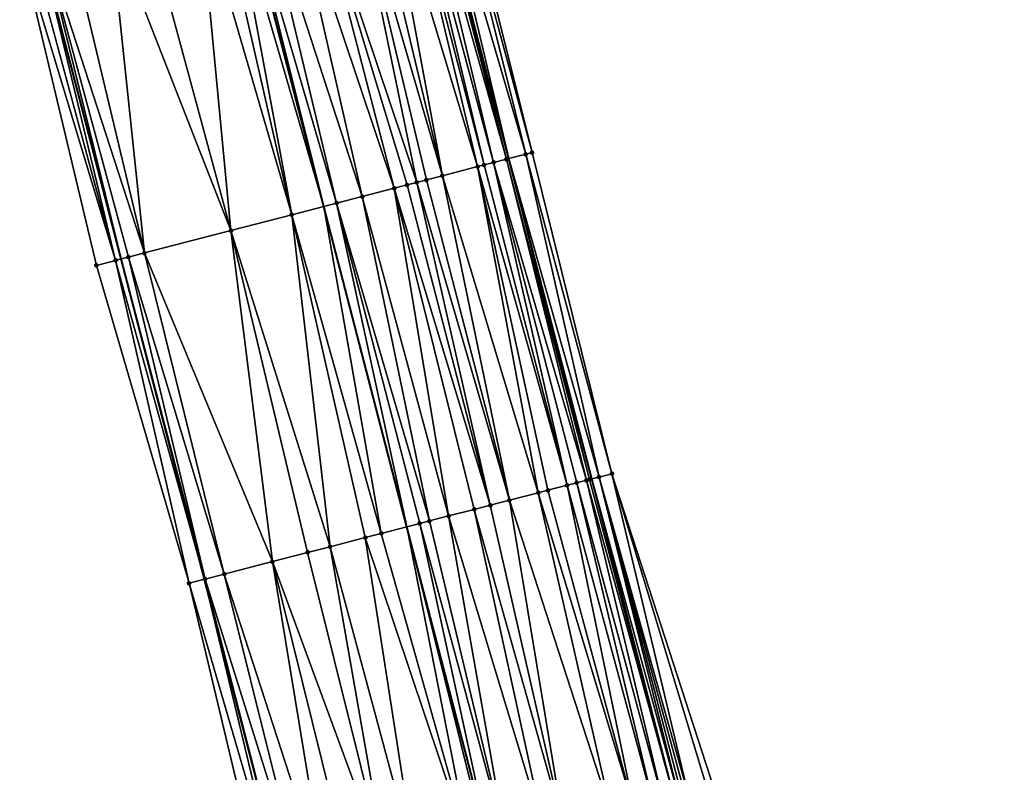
# Model space of a CAD drawing. Header units: feet. Extents: x 2004186 to 2014793, y 836912 to 864902.
# Tile 848 of 974: x 2004364 to 2004424, y 859504 to 859549. Entities that reach past the tile are written whole.
import ezdxf

# ---------------------------------------------------------------- set-up
doc = ezdxf.new("R2010")
doc.units = ezdxf.units.FT
doc.header["$LTSCALE"] = 100
doc.header["$MEASUREMENT"] = 0
for name, color, linetype, lineweight in [('EP_Travel Lane', 5, 'Continuous', 40), ('GPL_Skip Line', 2, 'Continuous', 40), ('Road Shots', 4, 'Continuous', 200), ('Road X-Section', 30, 'Continuous', 13)]:
    doc.layers.add(name, color=color, linetype=linetype, lineweight=lineweight)
doc.layers.add('I-77 SB_MM21-27-Surface-Border', color=7, linetype='Continuous')
doc.layers.add('I-77 SB_MM21-27-Surface-TIN', color=7, linetype='Continuous')

msp = doc.modelspace()

# ---------------------------------------------------------------- linework, layer by layer
at = {"layer": 'EP_Travel Lane'}
for points in [[(2004475.98675831, 859252.9755330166, 446.5739951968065), (2004470.027193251, 859271.9272233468, 446.4479969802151), (2004464.293373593, 859291.0871976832, 446.3012957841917), (2004458.559645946, 859310.2468645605, 446.1088986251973), (2004452.825862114, 859329.4067191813, 445.9444033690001), (2004447.172181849, 859348.4381588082, 445.744362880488), (2004441.629215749, 859367.653598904, 445.5383283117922), (2004436.086240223, 859386.8690716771, 445.3357163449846), (2004430.543256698, 859406.0845721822, 445.1360297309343), (2004425.08506517, 859425.172963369, 444.9390603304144), (2004419.806102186, 859444.4627209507, 444.7434054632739), (2004414.527064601, 859463.7527511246, 444.5783237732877), (2004409.248078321, 859483.0425938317, 444.3922111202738), (2004404.042532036, 859502.1813761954, 444.2028261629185), (2004399.035574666, 859521.5434234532, 443.9982920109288), (2004394.028624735, 859540.9054419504, 443.790683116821), (2004389.021615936, 859560.2676880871, 443.6073706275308)], [(2004453.157249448, 859245.7875541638, 447.2093015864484), (2004447.138044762, 859265.0163735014, 447.1114540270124), (2004441.36635806, 859284.1656426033, 447.065016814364), (2004435.594843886, 859303.3143392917, 446.9334906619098), (2004429.823350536, 859322.46296689, 446.7916857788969), (2004424.055859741, 859341.7796547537, 446.6171872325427), (2004418.509860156, 859360.9946002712, 446.4480281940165), (2004412.963892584, 859380.209434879, 446.267231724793), (2004407.417962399, 859399.4241399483, 446.0728171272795), (2004401.865261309, 859418.803356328, 445.8417982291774), (2004396.566951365, 859438.0880190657, 445.6690462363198), (2004391.268674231, 859457.372562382, 445.4828924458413), (2004385.970386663, 859476.6571436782, 445.3010092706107), (2004380.654695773, 859496.1241881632, 445.1100452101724), (2004375.632006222, 859515.482102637, 444.9002794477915), (2004370.609287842, 859534.8401282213, 444.7023760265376), (2004365.586536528, 859554.198280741, 444.5180011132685)]]:
    msp.add_polyline3d(points, dxfattribs=at)
at = {"layer": 'GPL_Skip Line'}
msp.add_polyline3d([(2004465.216785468, 859249.5847155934, 446.8984191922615), (2004459.266163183, 859268.6782788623, 446.7735468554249), (2004453.481729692, 859287.8231807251, 446.6568137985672), (2004447.697351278, 859306.9679002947, 446.5129731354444), (2004441.912967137, 859326.1126388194, 446.3719510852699), (2004436.179748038, 859345.272190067, 446.1913368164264), (2004430.637304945, 859364.4879015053, 445.9969830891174), (2004425.094895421, 859383.7034965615, 445.7904081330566), (2004419.552424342, 859402.9193050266, 445.6062430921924), (2004414.049427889, 859422.1459373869, 445.3938099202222), (2004408.75210502, 859441.43062398, 445.1952668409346), (2004403.454733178, 859460.7154888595, 445.016720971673), (2004398.15734861, 859480.0004000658, 444.8433712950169), (2004392.890462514, 859499.2933539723, 444.6593156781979), (2004387.86935726, 859518.651694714, 444.4510891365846), (2004382.848236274, 859538.0100961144, 444.2493343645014), (2004377.827073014, 859557.3686604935, 444.0649682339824)], dxfattribs=at)
at = {"layer": 'I-77 SB_MM21-27-Surface-Border', "color": 3, "linetype": 'ByBlock', "lineweight": -2}
for points in [[(2004390.605744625, 859560.6770719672, 443.4571800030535), (2004395.4332121, 859541.2686868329, 443.6834630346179), (2004400.2607344, 859521.8600903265, 443.8872097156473), (2004406.443673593, 859502.8019879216, 443.9840183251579), (2004412.044776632, 859483.8082062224, 444.1195399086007), (2004417.342091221, 859464.52354977, 444.3214687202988), (2004422.832369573, 859445.2914780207, 444.4795157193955), (2004428.129737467, 859426.0066275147, 444.6596747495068), (2004433.582557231, 859406.9585405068, 444.8775858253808), (2004439.124988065, 859387.7428715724, 445.0763972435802), (2004444.667379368, 859368.5273396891, 445.2896172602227), (2004450.209845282, 859349.3115491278, 445.4756623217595), (2004455.698914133, 859330.2728898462, 445.6865647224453), (2004461.291712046, 859311.0707498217, 445.8935783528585), (2004466.693026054, 859291.8108696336, 446.1162304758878), (2004472.4773432, 859272.6663528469, 446.2902183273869), (2004478.189264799, 859253.6681932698, 446.3872762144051)], [(2004452.626173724, 859245.6203115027, 447.2192829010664), (2004445.672324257, 859264.5737021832, 447.1361077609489), (2004440.079231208, 859283.7768190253, 447.0743429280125), (2004433.720422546, 859302.7482470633, 446.9668389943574), (2004427.361654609, 859321.7195403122, 446.8392838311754), (2004421.381651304, 859341.0088163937, 446.6648147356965), (2004415.646929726, 859360.1694901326, 446.5113461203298), (2004410.104497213, 859379.3851648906, 446.3131526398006), (2004404.562076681, 859398.6007981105, 446.1105791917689), (2004399.005404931, 859418.01829947, 445.8959181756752), (2004393.708044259, 859437.3031236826, 445.7128120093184), (2004388.796426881, 859456.6937879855, 445.5171840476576), (2004383.884774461, 859476.0845798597, 445.3358777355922), (2004379.337716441, 859495.7829272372, 445.1433361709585), (2004374.703825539, 859515.24159274, 444.9241392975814), (2004369.101899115, 859534.4494449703, 444.7322139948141), (2004364.467934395, 859553.9083950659, 444.5433729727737)]]:
    msp.add_polyline3d(points, dxfattribs=at)
at = {"layer": 'I-77 SB_MM21-27-Surface-TIN', "color": 128, "linetype": 'ByBlock', "lineweight": -2}
for points in [[(2004388.863001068, 859560.2266861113, 443.6212706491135), (2004388.475744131, 859560.1265255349, 443.6497513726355), (2004393.884174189, 859540.8680837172, 443.8015688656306)], [(2004388.863001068, 859560.2266861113, 443.6212706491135), (2004393.884174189, 859540.8680837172, 443.8015688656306), (2004389.021615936, 859560.2676880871, 443.6073706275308)], [(2004389.443906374, 859560.376850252, 443.5703637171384), (2004389.021615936, 859560.2676880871, 443.6073706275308), (2004394.028624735, 859540.9054419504, 443.790683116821)], [(2004393.884174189, 859540.8680837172, 443.8015688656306), (2004394.028624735, 859540.9054419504, 443.790683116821), (2004389.021615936, 859560.2676880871, 443.6073706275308)], [(2004390.218464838, 859560.5769994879, 443.4950600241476), (2004389.443906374, 859560.376850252, 443.5703637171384), (2004395.045950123, 859541.1685456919, 443.714017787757)], [(2004389.443906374, 859560.376850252, 443.5703637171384), (2004394.028624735, 859540.9054419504, 443.790683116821), (2004395.045950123, 859541.1685456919, 443.714017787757)], [(2004390.605744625, 859560.6770719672, 443.4571800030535), (2004390.218464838, 859560.5769994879, 443.4950600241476), (2004395.4332121, 859541.2686868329, 443.6834630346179)], [(2004390.218464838, 859560.5769994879, 443.4950600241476), (2004395.045950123, 859541.1685456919, 443.714017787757), (2004395.4332121, 859541.2686868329, 443.6834630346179)], [(2004387.507650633, 859559.8759357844, 443.700861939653), (2004386.345994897, 859559.5750103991, 443.7389693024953), (2004392.14157853, 859540.4171276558, 443.9048247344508)], [(2004387.894879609, 859559.9762041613, 443.683882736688), (2004387.507650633, 859559.8759357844, 443.700861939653), (2004392.528807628, 859540.5173955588, 443.8877945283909)], [(2004387.507650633, 859559.8759357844, 443.700861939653), (2004392.14157853, 859540.4171276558, 443.9048247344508), (2004392.528807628, 859540.5173955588, 443.8877945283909)], [(2004388.475744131, 859560.1265255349, 443.6497513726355), (2004387.894879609, 859559.9762041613, 443.683882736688), (2004393.109668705, 859540.6677302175, 443.8550799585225)], [(2004387.894879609, 859559.9762041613, 443.683882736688), (2004392.528807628, 859540.5173955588, 443.8877945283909), (2004393.109668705, 859540.6677302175, 443.8550799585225)], [(2004388.475744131, 859560.1265255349, 443.6497513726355), (2004393.109668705, 859540.6677302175, 443.8550799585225), (2004393.884174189, 859540.8680837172, 443.8015688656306)], [(2004384.409860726, 859559.0736272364, 443.8194612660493), (2004382.086520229, 859558.4718883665, 443.9076149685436), (2004388.462997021, 859539.4642165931, 444.0275637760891)], [(2004385.377928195, 859559.3243173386, 443.7790574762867), (2004384.409860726, 859559.0736272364, 443.8194612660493), (2004390.011870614, 859539.8654532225, 443.9770491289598)], [(2004384.409860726, 859559.0736272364, 443.8194612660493), (2004389.043829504, 859539.6146614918, 444.0066109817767), (2004390.011870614, 859539.8654532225, 443.9770491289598)], [(2004384.409860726, 859559.0736272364, 443.8194612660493), (2004388.462997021, 859539.4642165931, 444.0275637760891), (2004389.043829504, 859539.6146614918, 444.0066109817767)], [(2004386.345994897, 859559.5750103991, 443.7389693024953), (2004385.377928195, 859559.3243173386, 443.7790574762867), (2004390.011870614, 859539.8654532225, 443.9770491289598)], [(2004386.345994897, 859559.5750103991, 443.7389693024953), (2004390.011870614, 859539.8654532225, 443.9770491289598), (2004392.14157853, 859540.4171276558, 443.9048247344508)], [(2004382.086520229, 859558.4718883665, 443.9076149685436), (2004380.731237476, 859558.1208770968, 443.9593656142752), (2004387.107690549, 859539.1132967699, 444.0890725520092)], [(2004382.086520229, 859558.4718883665, 443.9076149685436), (2004387.882148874, 859539.3138320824, 444.0549595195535), (2004388.462997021, 859539.4642165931, 444.0275637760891)], [(2004382.086520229, 859558.4718883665, 443.9076149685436), (2004387.107690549, 859539.1132967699, 444.0890725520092), (2004387.882148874, 859539.3138320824, 444.0549595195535)], [(2004380.731237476, 859558.1208770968, 443.9593656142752), (2004378.988731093, 859557.6695768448, 444.0258970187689), (2004385.171581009, 859538.6118186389, 444.1594342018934)], [(2004380.731237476, 859558.1208770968, 443.9593656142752), (2004385.171581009, 859538.6118186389, 444.1594342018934), (2004387.107690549, 859539.1132967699, 444.0890725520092)], [(2004377.24624251, 859557.2182079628, 444.085106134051), (2004382.848236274, 859538.0100961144, 444.2493343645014), (2004377.827073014, 859557.3686604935, 444.0649682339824)], [(2004378.020683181, 859557.418811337, 444.0582556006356), (2004377.827073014, 859557.3686604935, 444.0649682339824), (2004382.848236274, 859538.0100961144, 444.2493343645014)], [(2004378.988731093, 859557.6695768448, 444.0258970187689), (2004378.020683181, 859557.418811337, 444.0582556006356), (2004383.622678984, 859538.2106916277, 444.2216443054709)], [(2004378.020683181, 859557.418811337, 444.0582556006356), (2004382.848236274, 859538.0100961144, 444.2493343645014), (2004383.622678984, 859538.2106916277, 444.2216443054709)], [(2004378.988731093, 859557.6695768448, 444.0258970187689), (2004383.622678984, 859538.2106916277, 444.2216443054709), (2004385.171581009, 859538.6118186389, 444.1594342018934)], [(2004375.310110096, 859556.7168180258, 444.1648753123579), (2004372.01869684, 859555.8644094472, 444.295608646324), (2004377.233489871, 859536.5559203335, 444.4652046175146)], [(2004376.471786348, 859557.0176643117, 444.1183286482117), (2004375.310110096, 859556.7168180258, 444.1648753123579), (2004380.912129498, 859537.5086073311, 444.3185595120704)], [(2004375.310110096, 859556.7168180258, 444.1648753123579), (2004377.233489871, 859536.5559203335, 444.4652046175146), (2004380.912129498, 859537.5086073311, 444.3185595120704)], [(2004377.24624251, 859557.2182079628, 444.085106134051), (2004376.471786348, 859557.0176643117, 444.1183286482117), (2004380.912129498, 859537.5086073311, 444.3185595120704)], [(2004377.24624251, 859557.2182079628, 444.085106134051), (2004380.912129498, 859537.5086073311, 444.3185595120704), (2004382.848236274, 859538.0100961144, 444.2493343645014)], [(2004372.01869684, 859555.8644094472, 444.295608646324), (2004369.888995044, 859555.3127114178, 444.3653132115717), (2004377.233489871, 859536.5559203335, 444.4652046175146)], [(2004369.888995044, 859555.3127114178, 444.3653132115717), (2004367.37205308, 859554.6607881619, 444.4566007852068), (2004372.00597732, 859535.2019941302, 444.6620895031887)], [(2004369.888995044, 859555.3127114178, 444.3653132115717), (2004372.00597732, 859535.2019941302, 444.6620895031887), (2004377.233489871, 859536.5559203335, 444.4652046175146)], [(2004367.37205308, 859554.6607881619, 444.4566007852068), (2004365.823168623, 859554.2595934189, 444.5115827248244), (2004372.00597732, 859535.2019941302, 444.6620895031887)], [(2004365.048742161, 859554.0589352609, 444.5325882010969), (2004364.467934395, 859553.9083950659, 444.5433729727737), (2004370.263515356, 859534.7505226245, 444.710351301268)], [(2004364.467934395, 859553.9083950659, 444.5433729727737), (2004369.101899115, 859534.4494449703, 444.7322139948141), (2004370.263515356, 859534.7505226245, 444.710351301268)], [(2004365.048742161, 859554.0589352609, 444.5325882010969), (2004370.263515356, 859534.7505226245, 444.710351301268), (2004365.586536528, 859554.198280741, 444.5180011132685)], [(2004365.823168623, 859554.2595934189, 444.5115827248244), (2004365.586536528, 859554.198280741, 444.5180011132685), (2004370.609287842, 859534.8401282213, 444.7023760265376)], [(2004370.263515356, 859534.7505226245, 444.710351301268), (2004370.609287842, 859534.8401282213, 444.7023760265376), (2004365.586536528, 859554.198280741, 444.5180011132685)], [(2004365.823168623, 859554.2595934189, 444.5115827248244), (2004370.609287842, 859534.8401282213, 444.7023760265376), (2004371.037934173, 859534.9512102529, 444.692489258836)], [(2004365.823168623, 859554.2595934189, 444.5115827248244), (2004371.037934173, 859534.9512102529, 444.692489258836), (2004372.00597732, 859535.2019941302, 444.6620895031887)], [(2004395.4332121, 859541.2686868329, 443.6834630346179), (2004395.045950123, 859541.1685456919, 443.714017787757), (2004400.2607344, 859521.8600903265, 443.8872097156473)], [(2004393.109668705, 859540.6677302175, 443.8550799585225), (2004392.528807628, 859540.5173955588, 443.8877945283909), (2004397.549954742, 859521.15889343, 444.0788035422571)], [(2004393.884174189, 859540.8680837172, 443.8015688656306), (2004393.109668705, 859540.6677302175, 443.8550799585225), (2004398.711653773, 859521.4596518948, 444.022885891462)], [(2004393.109668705, 859540.6677302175, 443.8550799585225), (2004398.13079744, 859521.3092989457, 444.0536489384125), (2004398.711653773, 859521.4596518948, 444.022885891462)], [(2004393.109668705, 859540.6677302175, 443.8550799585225), (2004397.549954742, 859521.15889343, 444.0788035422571), (2004398.13079744, 859521.3092989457, 444.0536489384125)], [(2004393.884174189, 859540.8680837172, 443.8015688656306), (2004398.905280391, 859521.5097393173, 444.0094065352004), (2004394.028624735, 859540.9054419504, 443.790683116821)], [(2004393.884174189, 859540.8680837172, 443.8015688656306), (2004398.711653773, 859521.4596518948, 444.022885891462), (2004398.905280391, 859521.5097393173, 444.0094065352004)], [(2004395.045950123, 859541.1685456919, 443.714017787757), (2004394.028624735, 859540.9054419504, 443.790683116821), (2004399.486182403, 859521.6599161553, 443.9598537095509)], [(2004398.905280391, 859521.5097393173, 444.0094065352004), (2004399.035574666, 859521.5434234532, 443.9982920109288), (2004394.028624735, 859540.9054419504, 443.790683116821)], [(2004399.486182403, 859521.6599161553, 443.9598537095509), (2004394.028624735, 859540.9054419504, 443.790683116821), (2004399.035574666, 859521.5434234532, 443.9982920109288)], [(2004395.045950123, 859541.1685456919, 443.714017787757), (2004399.486182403, 859521.6599161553, 443.9598537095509), (2004400.2607344, 859521.8600903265, 443.8872097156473)], [(2004392.14157853, 859540.4171276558, 443.9048247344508), (2004390.011870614, 859539.8654532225, 443.9770491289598), (2004395.80742779, 859520.7076724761, 444.1537971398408)], [(2004392.528807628, 859540.5173955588, 443.8877945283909), (2004392.14157853, 859540.4171276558, 443.9048247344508), (2004397.549954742, 859521.15889343, 444.0788035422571)], [(2004392.14157853, 859540.4171276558, 443.9048247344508), (2004396.388265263, 859520.8580981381, 444.1307920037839), (2004397.549954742, 859521.15889343, 444.0788035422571)], [(2004392.14157853, 859540.4171276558, 443.9048247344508), (2004395.80742779, 859520.7076724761, 444.1537971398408), (2004396.388265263, 859520.8580981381, 444.1307920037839)], [(2004388.462997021, 859539.4642165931, 444.0275637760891), (2004387.882148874, 859539.3138320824, 444.0549595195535), (2004392.903281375, 859519.9553862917, 444.2519787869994)], [(2004389.043829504, 859539.6146614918, 444.0066109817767), (2004388.462997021, 859539.4642165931, 444.0275637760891), (2004394.064933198, 859520.2563267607, 444.2154796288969)], [(2004388.462997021, 859539.4642165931, 444.0275637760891), (2004392.903281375, 859519.9553862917, 444.2519787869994), (2004394.064933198, 859520.2563267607, 444.2154796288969)], [(2004390.011870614, 859539.8654532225, 443.9770491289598), (2004389.043829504, 859539.6146614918, 444.0066109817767), (2004394.064933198, 859520.2563267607, 444.2154796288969)], [(2004390.011870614, 859539.8654532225, 443.9770491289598), (2004394.064933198, 859520.2563267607, 444.2154796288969), (2004395.80742779, 859520.7076724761, 444.1537971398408)], [(2004387.107690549, 859539.1132967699, 444.0890725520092), (2004385.171581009, 859538.6118186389, 444.1594342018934), (2004390.386336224, 859519.3034753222, 444.3445796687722)], [(2004387.882148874, 859539.3138320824, 444.0549595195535), (2004387.107690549, 859539.1132967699, 444.0890725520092), (2004392.903281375, 859519.9553862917, 444.2519787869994)], [(2004387.107690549, 859539.1132967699, 444.0890725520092), (2004391.935236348, 859519.704609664, 444.2831518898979), (2004392.903281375, 859519.9553862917, 444.2519787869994)], [(2004387.107690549, 859539.1132967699, 444.0890725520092), (2004390.386336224, 859519.3034753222, 444.3445796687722), (2004391.935236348, 859519.704609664, 444.2831518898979)], [(2004383.622678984, 859538.2106916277, 444.2216443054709), (2004382.848236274, 859538.0100961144, 444.2493343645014), (2004387.86935726, 859518.651694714, 444.4510891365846)], [(2004385.171581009, 859538.6118186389, 444.1594342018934), (2004383.622678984, 859538.2106916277, 444.2216443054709), (2004389.224636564, 859519.0027192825, 444.4007560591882)], [(2004383.622678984, 859538.2106916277, 444.2216443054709), (2004387.86935726, 859518.651694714, 444.4510891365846), (2004388.643796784, 859518.8523025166, 444.4247103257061)], [(2004383.622678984, 859538.2106916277, 444.2216443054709), (2004388.643796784, 859518.8523025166, 444.4247103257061), (2004389.224636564, 859519.0027192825, 444.4007560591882)], [(2004385.171581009, 859538.6118186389, 444.1594342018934), (2004389.224636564, 859519.0027192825, 444.4007560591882), (2004390.386336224, 859519.3034753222, 444.3445796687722)], [(2004380.912129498, 859537.5086073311, 444.3185595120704), (2004386.320478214, 859518.2504791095, 444.5038467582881), (2004382.848236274, 859538.0100961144, 444.2493343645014)], [(2004386.320478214, 859518.2504791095, 444.5038467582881), (2004387.86935726, 859518.651694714, 444.4510891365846), (2004382.848236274, 859538.0100961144, 444.2493343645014)], [(2004380.912129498, 859537.5086073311, 444.3185595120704), (2004377.233489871, 859536.5559203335, 444.4652046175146), (2004383.22266753, 859517.4482506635, 444.6309953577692)], [(2004380.912129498, 859537.5086073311, 444.3185595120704), (2004385.352420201, 859517.9997525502, 444.5403617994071), (2004386.320478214, 859518.2504791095, 444.5038467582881)], [(2004380.912129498, 859537.5086073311, 444.3185595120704), (2004383.22266753, 859517.4482506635, 444.6309953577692), (2004385.352420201, 859517.9997525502, 444.5403617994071)], [(2004377.233489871, 859536.5559203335, 444.4652046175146), (2004372.00597732, 859535.2019941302, 444.6620895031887), (2004379.737667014, 859516.5456029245, 444.7590219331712)], [(2004377.233489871, 859536.5559203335, 444.4652046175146), (2004381.867382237, 859517.0972491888, 444.6837923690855), (2004383.22266753, 859517.4482506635, 444.6309953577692)], [(2004377.233489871, 859536.5559203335, 444.4652046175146), (2004379.737667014, 859516.5456029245, 444.7590219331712), (2004381.867382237, 859517.0972491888, 444.6837923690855)], [(2004370.263515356, 859534.7505226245, 444.710351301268), (2004369.101899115, 859534.4494449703, 444.7322139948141), (2004374.703825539, 859515.24159274, 444.9241392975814)], [(2004370.263515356, 859534.7505226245, 444.710351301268), (2004375.632006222, 859515.482102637, 444.9002794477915), (2004370.609287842, 859534.8401282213, 444.7023760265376)], [(2004370.263515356, 859534.7505226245, 444.710351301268), (2004374.703825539, 859515.24159274, 444.9241392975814), (2004375.632006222, 859515.482102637, 444.9002794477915)], [(2004371.037934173, 859534.9512102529, 444.692489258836), (2004370.609287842, 859534.8401282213, 444.7023760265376), (2004375.671855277, 859515.492428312, 444.8992550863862)], [(2004375.671855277, 859515.492428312, 444.8992550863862), (2004370.609287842, 859534.8401282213, 444.7023760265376), (2004375.632006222, 859515.482102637, 444.9002794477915)], [(2004372.00597732, 859535.2019941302, 444.6620895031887), (2004371.037934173, 859534.9512102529, 444.692489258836), (2004376.833510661, 859515.7933550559, 444.8612915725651)], [(2004371.037934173, 859534.9512102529, 444.692489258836), (2004375.671855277, 859515.492428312, 444.8992550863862), (2004376.833510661, 859515.7933550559, 444.8612915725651)], [(2004372.00597732, 859535.2019941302, 444.6620895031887), (2004376.833510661, 859515.7933550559, 444.8612915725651), (2004379.737667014, 859516.5456029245, 444.7590219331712)], [(2004398.905280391, 859521.5097393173, 444.0094065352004), (2004404.042532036, 859502.1813761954, 444.2028261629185), (2004399.035574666, 859521.5434234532, 443.9982920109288)], [(2004399.486182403, 859521.6599161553, 443.9598537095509), (2004399.035574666, 859521.5434234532, 443.9982920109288), (2004404.313646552, 859502.2515438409, 444.1875129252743)], [(2004404.313646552, 859502.2515438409, 444.1875129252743), (2004399.035574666, 859521.5434234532, 443.9982920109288), (2004404.042532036, 859502.1813761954, 444.2028261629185)], [(2004400.2607344, 859521.8600903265, 443.8872097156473), (2004399.486182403, 859521.6599161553, 443.9598537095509), (2004404.894538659, 859502.4017588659, 444.1420341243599)], [(2004399.486182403, 859521.6599161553, 443.9598537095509), (2004404.700901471, 859502.3517121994, 444.159861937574), (2004404.894538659, 859502.4017588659, 444.1420341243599)], [(2004399.486182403, 859521.6599161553, 443.9598537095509), (2004404.507270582, 859502.3016412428, 444.1750981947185), (2004404.700901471, 859502.3517121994, 444.159861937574)], [(2004399.486182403, 859521.6599161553, 443.9598537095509), (2004404.313646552, 859502.2515438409, 444.1875129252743), (2004404.507270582, 859502.3016412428, 444.1750981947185)], [(2004400.2607344, 859521.8600903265, 443.8872097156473), (2004406.056394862, 859502.7019113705, 444.0214644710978), (2004406.443673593, 859502.8019879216, 443.9840183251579)], [(2004400.2607344, 859521.8600903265, 443.8872097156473), (2004404.894538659, 859502.4017588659, 444.1420341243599), (2004406.056394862, 859502.7019113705, 444.0214644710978)], [(2004397.549954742, 859521.15889343, 444.0788035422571), (2004396.388265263, 859520.8580981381, 444.1307920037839), (2004401.603007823, 859501.5498036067, 444.3211379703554)], [(2004398.13079744, 859521.3092989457, 444.0536489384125), (2004397.549954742, 859521.15889343, 444.0788035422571), (2004402.764687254, 859501.8506376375, 444.2732821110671)], [(2004397.549954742, 859521.15889343, 444.0788035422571), (2004401.603007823, 859501.5498036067, 444.3211379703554), (2004402.764687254, 859501.8506376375, 444.2732821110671)], [(2004398.711653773, 859521.4596518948, 444.022885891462), (2004398.13079744, 859521.3092989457, 444.0536489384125), (2004403.345544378, 859502.0009875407, 444.2421937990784)], [(2004398.13079744, 859521.3092989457, 444.0536489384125), (2004402.764687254, 859501.8506376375, 444.2732821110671), (2004403.345544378, 859502.0009875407, 444.2421937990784)], [(2004398.905280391, 859521.5097393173, 444.0094065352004), (2004398.711653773, 859521.4596518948, 444.022885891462), (2004404.042532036, 859502.1813761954, 444.2028261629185)], [(2004398.711653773, 859521.4596518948, 444.022885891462), (2004403.345544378, 859502.0009875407, 444.2421937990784), (2004404.042532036, 859502.1813761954, 444.2028261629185)], [(2004395.80742779, 859520.7076724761, 444.1537971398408), (2004394.064933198, 859520.2563267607, 444.2154796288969), (2004400.247717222, 859501.1988225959, 444.3761189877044)], [(2004396.388265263, 859520.8580981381, 444.1307920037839), (2004395.80742779, 859520.7076724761, 444.1537971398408), (2004401.603007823, 859501.5498036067, 444.3211379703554)], [(2004395.80742779, 859520.7076724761, 444.1537971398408), (2004400.247717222, 859501.1988225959, 444.3761189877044), (2004401.603007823, 859501.5498036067, 444.3211379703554)], [(2004392.903281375, 859519.9553862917, 444.2519787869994), (2004391.935236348, 859519.704609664, 444.2831518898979), (2004397.343540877, 859500.4466518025, 444.4866133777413)], [(2004394.064933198, 859520.2563267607, 444.2154796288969), (2004392.903281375, 859519.9553862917, 444.2519787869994), (2004397.343540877, 859500.4466518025, 444.4866133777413)], [(2004394.064933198, 859520.2563267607, 444.2154796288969), (2004397.343540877, 859500.4466518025, 444.4866133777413), (2004400.247717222, 859501.1988225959, 444.3761189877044)], [(2004390.386336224, 859519.3034753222, 444.3445796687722), (2004389.224636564, 859519.0027192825, 444.4007560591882), (2004393.858510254, 859499.5441201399, 444.6270260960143)], [(2004391.935236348, 859519.704609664, 444.2831518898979), (2004390.386336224, 859519.3034753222, 444.3445796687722), (2004396.181863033, 859500.1458116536, 444.5338165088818)], [(2004390.386336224, 859519.3034753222, 444.3445796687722), (2004393.858510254, 859499.5441201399, 444.6270260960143), (2004396.181863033, 859500.1458116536, 444.5338165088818)], [(2004391.935236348, 859519.704609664, 444.2831518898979), (2004396.181863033, 859500.1458116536, 444.5338165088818), (2004397.343540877, 859500.4466518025, 444.4866133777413)], [(2004386.320478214, 859518.2504791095, 444.5038467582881), (2004391.72880324, 859498.9924422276, 444.6988800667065), (2004387.86935726, 859518.651694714, 444.4510891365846)], [(2004388.643796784, 859518.8523025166, 444.4247103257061), (2004387.86935726, 859518.651694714, 444.4510891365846), (2004392.890462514, 859499.2933539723, 444.6593156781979)], [(2004392.696852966, 859499.2432007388, 444.6657735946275), (2004392.890462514, 859499.2933539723, 444.6593156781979), (2004387.86935726, 859518.651694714, 444.4510891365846)], [(2004392.696852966, 859499.2432007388, 444.6657735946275), (2004387.86935726, 859518.651694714, 444.4510891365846), (2004391.72880324, 859498.9924422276, 444.6988800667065)], [(2004389.224636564, 859519.0027192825, 444.4007560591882), (2004388.643796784, 859518.8523025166, 444.4247103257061), (2004393.858510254, 859499.5441201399, 444.6270260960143)], [(2004388.643796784, 859518.8523025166, 444.4247103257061), (2004392.890462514, 859499.2933539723, 444.6593156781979), (2004393.858510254, 859499.5441201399, 444.6270260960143)], [(2004385.352420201, 859517.9997525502, 444.5403617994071), (2004383.22266753, 859517.4482506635, 444.6309953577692), (2004388.437394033, 859498.140018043, 444.82795310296)], [(2004386.320478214, 859518.2504791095, 444.5038467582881), (2004385.352420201, 859517.9997525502, 444.5403617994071), (2004391.72880324, 859498.9924422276, 444.6988800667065)], [(2004385.352420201, 859517.9997525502, 444.5403617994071), (2004388.437394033, 859498.140018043, 444.82795310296), (2004391.72880324, 859498.9924422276, 444.6988800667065)], [(2004383.22266753, 859517.4482506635, 444.6309953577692), (2004381.867382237, 859517.0972491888, 444.6837923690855), (2004386.694872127, 859497.6887776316, 444.9008715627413)], [(2004383.22266753, 859517.4482506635, 444.6309953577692), (2004386.694872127, 859497.6887776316, 444.9008715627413), (2004388.437394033, 859498.140018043, 444.82795310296)], [(2004381.867382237, 859517.0972491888, 444.6837923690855), (2004379.737667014, 859516.5456029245, 444.7590219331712), (2004386.694872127, 859497.6887776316, 444.9008715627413)], [(2004379.737667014, 859516.5456029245, 444.7590219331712), (2004376.833510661, 859515.7933550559, 444.8612915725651), (2004383.016259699, 859496.7359857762, 445.0363304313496)], [(2004379.737667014, 859516.5456029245, 444.7590219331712), (2004384.56514857, 859497.1371634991, 444.9795303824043), (2004386.694872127, 859497.6887776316, 444.9008715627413)], [(2004379.737667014, 859516.5456029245, 444.7590219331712), (2004383.016259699, 859496.7359857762, 445.0363304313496), (2004384.56514857, 859497.1371634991, 444.9795303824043)], [(2004376.833510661, 859515.7933550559, 444.8612915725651), (2004375.671855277, 859515.492428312, 444.8992550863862), (2004381.66099538, 859496.3849034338, 445.0805001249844)], [(2004376.833510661, 859515.7933550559, 444.8612915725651), (2004381.66099538, 859496.3849034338, 445.0805001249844), (2004383.016259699, 859496.7359857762, 445.0363304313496)], [(2004374.703825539, 859515.24159274, 444.9241392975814), (2004380.305741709, 859496.0337800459, 445.1202905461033), (2004375.632006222, 859515.482102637, 444.9002794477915)], [(2004374.703825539, 859515.24159274, 444.9241392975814), (2004379.337716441, 859495.7829272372, 445.1433361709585), (2004380.305741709, 859496.0337800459, 445.1202905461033)], [(2004375.671855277, 859515.492428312, 444.8992550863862), (2004375.632006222, 859515.482102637, 444.9002794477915), (2004380.654695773, 859496.1241881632, 445.1100452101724)], [(2004380.305741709, 859496.0337800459, 445.1202905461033), (2004380.654695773, 859496.1241881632, 445.1100452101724), (2004375.632006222, 859515.482102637, 444.9002794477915)], [(2004375.671855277, 859515.492428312, 444.8992550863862), (2004380.654695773, 859496.1241881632, 445.1100452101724), (2004381.66099538, 859496.3849034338, 445.0805001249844)]]:
    msp.add_3dface(points, dxfattribs=at)
at = {"layer": 'Road Shots', "lineweight": 100}
for p in [(2004395.4332121, 859541.2686868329, 443.6834630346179), (2004393.109668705, 859540.6677302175, 443.8550799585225), (2004393.884174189, 859540.8680837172, 443.8015688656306), (2004395.045950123, 859541.1685456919, 443.714017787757), (2004392.14157853, 859540.4171276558, 443.9048247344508), (2004392.528807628, 859540.5173955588, 443.8877945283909), (2004388.462997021, 859539.4642165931, 444.0275637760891), (2004389.043829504, 859539.6146614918, 444.0066109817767), (2004390.011870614, 859539.8654532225, 443.9770491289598), (2004387.107690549, 859539.1132967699, 444.0890725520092), (2004387.882148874, 859539.3138320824, 444.0549595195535), (2004383.622678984, 859538.2106916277, 444.2216443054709), (2004385.171581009, 859538.6118186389, 444.1594342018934), (2004380.912129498, 859537.5086073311, 444.3185595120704), (2004377.233489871, 859536.5559203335, 444.4652046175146), (2004370.263515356, 859534.7505226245, 444.710351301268), (2004371.037934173, 859534.9512102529, 444.692489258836), (2004372.00597732, 859535.2019941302, 444.6620895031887), (2004369.101899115, 859534.4494449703, 444.7322139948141), (2004399.486182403, 859521.6599161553, 443.9598537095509), (2004400.2607344, 859521.8600903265, 443.8872097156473), (2004397.549954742, 859521.15889343, 444.0788035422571), (2004398.13079744, 859521.3092989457, 444.0536489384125), (2004398.711653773, 859521.4596518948, 444.022885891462), (2004398.905280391, 859521.5097393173, 444.0094065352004), (2004395.80742779, 859520.7076724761, 444.1537971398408), (2004396.388265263, 859520.8580981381, 444.1307920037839), (2004392.903281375, 859519.9553862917, 444.2519787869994), (2004394.064933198, 859520.2563267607, 444.2154796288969), (2004390.386336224, 859519.3034753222, 444.3445796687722), (2004391.935236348, 859519.704609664, 444.2831518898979), (2004388.643796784, 859518.8523025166, 444.4247103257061), (2004389.224636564, 859519.0027192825, 444.4007560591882), (2004385.352420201, 859517.9997525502, 444.5403617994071), (2004386.320478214, 859518.2504791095, 444.5038467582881), (2004383.22266753, 859517.4482506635, 444.6309953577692), (2004381.867382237, 859517.0972491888, 444.6837923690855), (2004379.737667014, 859516.5456029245, 444.7590219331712), (2004376.833510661, 859515.7933550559, 444.8612915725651), (2004374.703825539, 859515.24159274, 444.9241392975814), (2004375.671855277, 859515.492428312, 444.8992550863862)]:
    msp.add_point(p, dxfattribs=at)
at = {"layer": 'Road X-Section', "extrusion": (0.2510570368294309, -0.9679238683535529, 0.009682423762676), "elevation": -328748.6357689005, "flags": 128}
msp.add_lwpolyline([(2155969.929385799, 3627.985881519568), (2155971.129385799, 3627.964017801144), (2155971.929385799, 3627.946154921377), (2155972.929385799, 3627.915753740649), (2155978.329385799, 3627.718859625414), (2155982.129385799, 3627.572207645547), (2155984.929385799, 3627.47528789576), (2155986.529385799, 3627.413074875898), (2155988.529385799, 3627.342709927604), (2155989.329385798, 3627.308595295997), (2155989.929385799, 3627.281198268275), (2155990.529385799, 3627.260244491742), (2155991.529385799, 3627.230681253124), (2155993.729385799, 3627.158453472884), (2155994.129385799, 3627.141422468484), (2155994.729385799, 3627.108706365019), (2155995.529385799, 3627.055192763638), (2155996.729385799, 3626.967637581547), (2155997.129385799, 3626.937081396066)], dxfattribs=at)
at = {"layer": 'Road X-Section', "extrusion": (0.2510570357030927, -0.9679238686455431, 0.009682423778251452), "elevation": -328728.6382774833, "flags": 128}
msp.add_lwpolyline([(2155970.529003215, 3627.984187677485), (2155971.529003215, 3627.959302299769), (2155972.729003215, 3627.921337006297), (2155975.729003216, 3627.819062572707), (2155977.929003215, 3627.743829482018), (2155979.329003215, 3627.691029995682), (2155981.529003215, 3627.600392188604), (2155982.529003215, 3627.563875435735), (2155984.929003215, 3627.484735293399), (2155985.529003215, 3627.460779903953), (2155986.729003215, 3627.404600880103), (2155988.329003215, 3627.343170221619), (2155989.329003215, 3627.311995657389), (2155990.529003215, 3627.27549478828), (2155992.329003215, 3627.213809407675), (2155992.929003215, 3627.190803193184), (2155994.129003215, 3627.138812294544), (2155994.729003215, 3627.113656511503), (2155995.329003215, 3627.082892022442), (2155995.529003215, 3627.069412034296), (2155996.129003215, 3627.019856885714), (2155996.929003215, 3626.947209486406)], dxfattribs=at)

doc.saveas('drawing.dxf')
